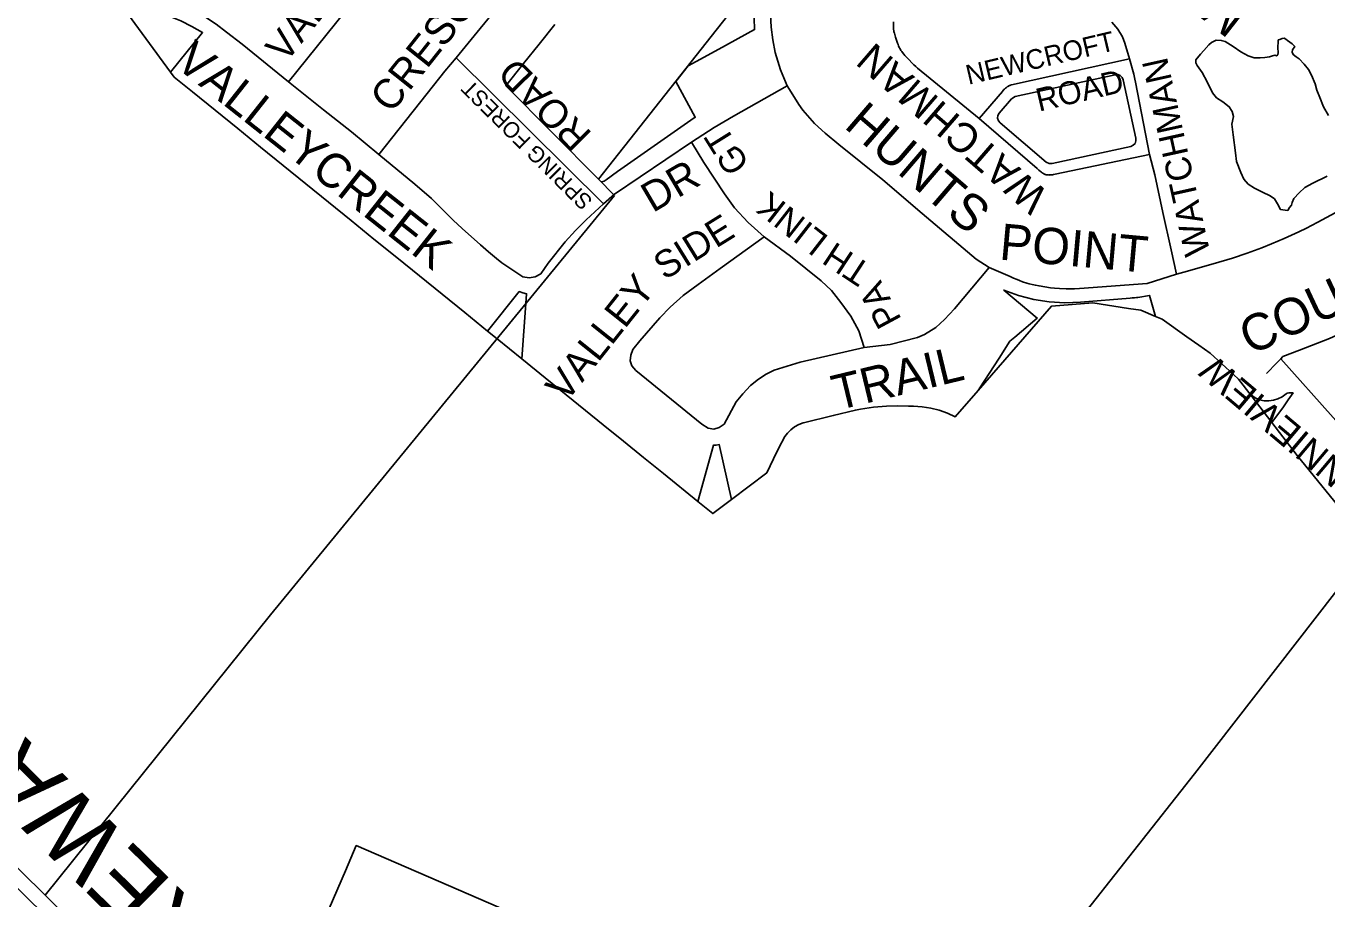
# Model space of a CAD drawing. Extents: x 586326 to 623965, y 4819854 to 4857850.
# Drawn here: x 604595 to 605546, y 4846599 to 4847236 of the extents above; entities that cross this region are included whole.
import ezdxf

# ---------------------------------------------------------------- set-up
doc = ezdxf.new("R2010")
doc.units = 0
for name, color, linetype in [('Lots_Concessions', 7, 'Continuous'), ('Major Rds and Hwys', 7, 'Continuous'), ('Major Rds Lbls', 7, 'Continuous'), ('Minor Rd Lbls', 7, 'Continuous'), ('Minor Rds', 7, 'Continuous'), ('Park Outlines', 7, 'Continuous'), ('SWM Ponds', 7, 'Continuous')]:
    doc.layers.add(name, color=color, linetype=linetype)

msp = doc.modelspace()

# ---------------------------------------------------------------- linework, layer by layer
at = {"layer": 'Lots_Concessions'}
for p, q in [((605013.66, 4847124.18), (605123.08, 4847263.11)), ((605024.75, 4847112.95), (605013.66, 4847124.18)), ((605024.75, 4847112.95), (605013.66, 4847124.18)), ((604774.13, 4846806.28), (605025.35, 4847112.45)), ((605448.93, 4846690.08), (605578.32, 4846857.06)), ((604609.45, 4846601.67), (604774.13, 4846806.28)), ((605146.1, 4846307.61), (605448.93, 4846690.08))]:
    msp.add_line(p, q, dxfattribs=at)
at = {"layer": 'Major Rds and Hwys'}
msp.add_lwpolyline([(605290.72, 4845909.82), (605274.49, 4845926.24), (605271.46, 4845929.27), (605034.58, 4846166.1), (604933.28, 4846267.38), (604926.3, 4846274.35), (604899.7, 4846300.6), (604823.33, 4846375.94), (604593.97, 4846602.22), (604442.14, 4846752), (604358.66, 4846834.35), (604084.79, 4847105.96), (604056.07, 4847134.44)], dxfattribs=at)
at = {"layer": 'Minor Rds'}
for points in [[(604909.55, 4847212.97), (604984.27, 4847304.25), (604986.69, 4847309.15), (604986.89, 4847312.19), (604986.46, 4847315.09), (604984.6, 4847317.95), (604980.86, 4847321.51), (604932.63, 4847360.48), (604929.02, 4847362.29), (604925.7, 4847362.54), (604922.62, 4847361.6), (604919.39, 4847359.6), (604787.08, 4847195.4)], [(605151.43, 4847192.34), (605146.57, 4847203.98), (605142.56, 4847216.7), (605140.85, 4847225.89), (605139.65, 4847235.31), (605139.17, 4847244.2), (605139.6, 4847259.6), (605141.44, 4847276.87)], [(604787.08, 4847195.4), (604753.26, 4847222.88), (604741.87, 4847231.61), (604734.44, 4847237.41), (604726.57, 4847242.66), (604721.09, 4847245.7)], [(605229.03, 4847239.03), (605229.09, 4847234.3), (605229.26, 4847232.03), (605229.48, 4847231.46), (605229.68, 4847230.91), (605230.57, 4847227.97), (605231.02, 4847226.5), (605231.46, 4847225.03), (605231.95, 4847223.57), (605232.36, 4847222.49), (605232.69, 4847221.69), (605233.24, 4847220.5), (605233.88, 4847219.34), (605234.51, 4847218.32), (605235.1, 4847217.46), (605235.63, 4847216.73), (605236.62, 4847215.5), (605237.39, 4847214.6), (605238.58, 4847213.29), (605239.81, 4847212.01), (605243.16, 4847208.55), (605244.01, 4847207.7), (605245.32, 4847206.47), (605245.99, 4847205.88), (605246.68, 4847205.3), (605291.55, 4847168.51)], [(605401.44, 4847212.09), (605398.06, 4847223.68), (605396.35, 4847228.19), (605392.98, 4847233.84), (605388.58, 4847238.85)], [(604853.05, 4847142.21), (604893.1, 4847192.68), (604901.46, 4847203.05), (604909.55, 4847212.97)], [(605017.17, 4847106.38), (604909.55, 4847212.97)], [(605291.55, 4847168.51), (605308.55, 4847188.4), (605308.89, 4847188.78), (605309.19, 4847189.1), (605309.73, 4847189.65), (605310.16, 4847190.05), (605310.81, 4847190.64), (605311.48, 4847191.21), (605311.69, 4847191.38), (605311.88, 4847191.52), (605312.04, 4847191.64), (605312.34, 4847191.83), (605312.57, 4847191.97), (605312.92, 4847192.17), (605313.28, 4847192.35), (605313.76, 4847192.58), (605314.12, 4847192.74), (605314.39, 4847192.85), (605314.6, 4847192.92), (605314.76, 4847192.97), (605314.99, 4847193.04), (605315.23, 4847193.1), (605401.44, 4847212.09)], [(605415.95, 4847142.31), (605405.82, 4847195.09), (605405.38, 4847197.24), (605404.48, 4847200.97), (605401.44, 4847212.09)], [(604853.05, 4847142.21), (604833.08, 4847158.72), (604823.03, 4847166.9), (604812.81, 4847174.86), (604787.08, 4847195.4)], [(605151.43, 4847192.34), (605112.1, 4847170.34), (605105.06, 4847166.17), (605098.07, 4847161.91), (605081.46, 4847151.41)], [(605298.89, 4847059.69), (605289.53, 4847065.78), (605250, 4847099.11), (605221.21, 4847123.86), (605189.18, 4847149.59), (605179.25, 4847157.87), (605171.45, 4847164.84), (605166.23, 4847170.66), (605162.79, 4847174.74), (605159.85, 4847178.78), (605155.45, 4847185.88), (605151.43, 4847192.34)], [(605291.55, 4847168.51), (605334.05, 4847131.97), (605335.2, 4847130.97), (605336.36, 4847129.99), (605337.16, 4847129.36), (605337.63, 4847129.01), (605338.2, 4847128.62), (605338.88, 4847128.2), (605339.35, 4847127.95), (605339.84, 4847127.74), (605340.17, 4847127.63), (605340.62, 4847127.51), (605341.23, 4847127.4), (605341.58, 4847127.36), (605341.98, 4847127.33), (605342.45, 4847127.31), (605342.98, 4847127.33), (605343.59, 4847127.37), (605344.3, 4847127.45), (605345.09, 4847127.57), (605346, 4847127.74), (605347.01, 4847127.95), (605415.95, 4847142.31)], [(605081.46, 4847151.41), (605025.35, 4847113.43), (605017.17, 4847106.38)], [(605134.61, 4847082.16), (605122.85, 4847092.74), (605112.8, 4847103.48), (605105.55, 4847113.69), (605090.59, 4847136.5), (605081.46, 4847151.41)], [(605017.17, 4847106.38), (605004.68, 4847094.57), (604996.77, 4847086.7), (604989.33, 4847078.46), (604976.93, 4847063.06), (604971.48, 4847055.28), (604967.4, 4847052.95), (604962.83, 4847052.25), (604958.38, 4847052.97), (604943.05, 4847063.2), (604939.03, 4847066.34), (604933.13, 4847071.22), (604927.34, 4847076.28), (604913.97, 4847088.29), (604907.36, 4847094.34), (604896.46, 4847105.36), (604891.65, 4847110.13), (604879.36, 4847120.73), (604853.05, 4847142.21)], [(605435.77, 4847055), (605431.88, 4847072.6), (605425.76, 4847099.98), (605419.83, 4847127.4), (605415.95, 4847142.31)], [(605576.48, 4847113.06), (605539.01, 4847092.95), (605534.24, 4847090.44), (605530.63, 4847088.61), (605525.18, 4847085.94), (605519.69, 4847083.35), (605514.42, 4847080.94), (605505.1, 4847076.96), (605498.04, 4847074.15), (605487.34, 4847070.22), (605476.53, 4847066.6), (605462.44, 4847062.37), (605441.19, 4847056.41), (605435.77, 4847055)], [(605207.57, 4847001.31), (605160.92, 4846990.61), (605141.86, 4846984.91), (605136.14, 4846981.85), (605130.49, 4846978.3), (605124.6, 4846973.6), (605119.01, 4846967.57), (605114.25, 4846961.76), (605105.31, 4846945.51), (605101.77, 4846942.96), (605097.94, 4846941.74), (605093.63, 4846942.46), (605089.05, 4846945.37), (605040.88, 4846984.73), (605037.83, 4846988.05), (605036.75, 4846991.77), (605037.11, 4846995.91), (605038.73, 4846999.96), (605043.8, 4847006.18), (605058.37, 4847023.13), (605066, 4847030.9), (605075.41, 4847039.26), (605086.35, 4847047.32), (605102.56, 4847059), (605134.61, 4847082.16)], [(605207.57, 4847001.31), (605203.63, 4847013.69), (605197.85, 4847024.37), (605190.62, 4847034.35), (605183.69, 4847042.94), (605176.21, 4847049.95), (605153.7, 4847068.11), (605134.61, 4847082.16)], [(605298.89, 4847059.69), (605273.62, 4847029.56), (605266.34, 4847021.82), (605259.91, 4847016.03), (605251.64, 4847010.81), (605246.62, 4847008.63), (605226.68, 4847003.63), (605207.57, 4847001.31)], [(605435.77, 4847055), (605414.28, 4847048.13), (605364.95, 4847044.52), (605361.26, 4847044.31), (605358.03, 4847044.24), (605355.21, 4847044.26), (605350.26, 4847044.46), (605346.55, 4847044.75), (605343.77, 4847045.04), (605339.6, 4847045.6), (605335.42, 4847046.3), (605332.66, 4847046.85), (605330.26, 4847047.4), (605328.18, 4847047.93), (605326.38, 4847048.45), (605323.26, 4847049.45), (605320.96, 4847050.28), (605319.26, 4847050.96), (605316.73, 4847052.06), (605314.26, 4847053.26), (605298.89, 4847059.69)], [(605617, 4847045.33), (605599.47, 4847033.3), (605594.74, 4847030.27), (605589.85, 4847027.51), (605586.52, 4847025.8), (605581.99, 4847023.66), (605575.86, 4847020.98), (605547.45, 4847007.97), (605525.58, 4846999.46), (605513.42, 4846994.75), (605511.84, 4846993.14)], [(605511.84, 4846993.14), (605508.92, 4846990.17), (605501.56, 4846982.53)], [(605598.38, 4846904.66), (605588.32, 4846907.38), (605511.84, 4846993.14)]]:
    msp.add_lwpolyline(points, dxfattribs=at)
at = {"layer": 'Park Outlines'}
for points in [[(604664.05, 4847252.61), (604664.88, 4847251.48), (604701.07, 4847202.29), (604724.47, 4847231.31), (604716.59, 4847235.8), (604708.46, 4847239.82), (604700.12, 4847243.36), (604691.58, 4847246.4), (604682.87, 4847248.94), (604674.03, 4847250.96), (604665.09, 4847252.47)], [(605306.83, 4847165.37), (605340.64, 4847136.8), (605342.66, 4847135.77), (605344.92, 4847135.74), (605402.28, 4847148.22), (605404.07, 4847149), (605405.42, 4847150.4), (605406.13, 4847152.22), (605406.1, 4847154.17), (605396.83, 4847196.75), (605396.05, 4847198.54), (605394.65, 4847199.89), (605392.83, 4847200.6), (605390.88, 4847200.57), (605317.98, 4847184.7), (605315.23, 4847183.04), (605306.24, 4847172.41), (605305.29, 4847170.7), (605305.08, 4847168.76), (605305.61, 4847166.89)], [(604960.54, 4847033.57), (604961.05, 4847040.64), (604958.33, 4847041.26), (604955.72, 4847042.25), (604932.49, 4847013.44), (604939.57, 4847007.71), (604957.64, 4846993.08)], [(605290.77, 4846969.94), (605344.32, 4847031.55), (605374.57, 4847034.04), (605400.6, 4847029.84), (605409.78, 4847028.54), (605420.44, 4847024.07), (605415.95, 4847039.43), (605407.37, 4847038), (605406.95, 4847037.95), (605406.53, 4847037.9), (605404.95, 4847037.71), (605403.36, 4847037.55), (605401.78, 4847037.41), (605365.7, 4847034.44), (605354.23, 4847034.05), (605342.78, 4847034.75), (605331.44, 4847036.55), (605320.33, 4847039.42), (605309.55, 4847043.34), (605334, 4847022.83), (605317.7, 4847009.05), (605314.07, 4847005.98), (605306.12, 4846993.68), (605292.02, 4846971.88)], [(605514.84, 4846966.97), (605513.89, 4846966.24), (605512.81, 4846965.42), (605509.78, 4846963.85), (605506.52, 4846962.84), (605503.14, 4846962.4), (605499.73, 4846962.57), (605496.41, 4846963.32), (605493.27, 4846964.65), (605490.4, 4846966.5), (605490.19, 4846966.33), (605505.28, 4846946.62), (605513.88, 4846958.09), (605517.4, 4846963.14), (605520.92, 4846968.2), (605519.7, 4846968.29), (605518.48, 4846968.38), (605517.84, 4846968.26), (605516.56, 4846968.02), (605515.7, 4846967.5)], [(605086.19, 4846889.02), (605097.14, 4846880.16), (605110.69, 4846890.39), (605101.72, 4846930.49), (605099.62, 4846930.16), (605097.5, 4846930.07)]]:
    msp.add_lwpolyline(points, close=True, dxfattribs=at)
for points in [[(605563.07, 4846874.46), (605523.84, 4846922.54), (605505.28, 4846946.62), (605490.19, 4846966.33), (605481.08, 4846978.24), (605477.42, 4846981.58), (605460.24, 4846997.31), (605452.13, 4847003.04), (605443.39, 4847009.23), (605425.28, 4847022.05), (605420.44, 4847024.07), (605409.78, 4847028.54), (605400.6, 4847029.84), (605374.57, 4847034.04), (605344.32, 4847031.55), (605290.77, 4846969.94), (605274.17, 4846950.84), (605268.4, 4846953.49), (605262.42, 4846955.61), (605256.27, 4846957.19), (605250, 4846958.21), (605243.67, 4846958.66), (605240.11, 4846958.66), (605232.03, 4846958.83), (605223.96, 4846958.59), (605214.4, 4846957.77), (605204.9, 4846956.38), (605201.24, 4846955.69), (605185.07, 4846951.76), (605163.25, 4846946.47), (605163.16, 4846946.45), (605159.89, 4846945.16), (605156.83, 4846943.43), (605154.05, 4846941.29), (605151.59, 4846938.79), (605149.74, 4846936.34), (605145.04, 4846927.62), (605141.51, 4846920.19), (605136.64, 4846909.98), (605110.69, 4846890.39), (605097.14, 4846880.16), (605086.19, 4846889.02), (605061.13, 4846909.31), (605046.45, 4846921.19), (605031.76, 4846933.08), (605017.08, 4846944.97), (604986.06, 4846970.08), (604974.65, 4846979.31), (604957.64, 4846993.08), (604939.57, 4847007.71), (604932.49, 4847013.44), (604915.91, 4847026.87), (604899.33, 4847040.3), (604882.75, 4847053.73), (604866.18, 4847067.16), (604849.6, 4847080.59), (604833.02, 4847094.02), (604816.44, 4847107.45), (604799.86, 4847120.87), (604783.29, 4847134.3), (604766.71, 4847147.73), (604750.13, 4847161.16), (604733.55, 4847174.59), (604716.97, 4847188.02), (604703.59, 4847198.86), (604701.07, 4847202.29), (604664.88, 4847251.48)], [(604981.7, 4847237.16), (604970.24, 4847222.9), (604958.78, 4847208.64), (604945.81, 4847192.5), (605013.69, 4847124.17), (605015.57, 4847122.26), (605015.93, 4847122.32), (605017.61, 4847122.86), (605019.12, 4847123.78), (605027.45, 4847129.88), (605081.06, 4847167.4), (605084.2, 4847169.52), (605069.98, 4847195.57), (605079.02, 4847207.03), (605084.91, 4847210.25), (605101.5, 4847219.3), (605127.57, 4847233.54), (605127.19, 4847241.84)], [(604174.41, 4847030.12), (604609.45, 4846601.67), (604728.9, 4846482.58)], [(604760.63, 4846462.23), (604828.73, 4846619.46), (604836.67, 4846637.81), (605111.85, 4846518.65)]]:
    msp.add_lwpolyline(points, dxfattribs=at)
at = {"layer": 'SWM Ponds'}
msp.add_lwpolyline([(605546.75, 4847170.85), (605543.2, 4847177.16), (605540.4, 4847183.83), (605538.28, 4847189.26), (605537.03, 4847194), (605534.41, 4847200.29), (605532.07, 4847204.24), (605529.07, 4847208.24), (605525.34, 4847212.21), (605523.06, 4847213.52), (605520.86, 4847215.24), (605520.19, 4847216.94), (605520.43, 4847218.75), (605522.13, 4847221.08), (605520.31, 4847222.97), (605516.83, 4847225.46), (605515.5, 4847226.44), (605514.38, 4847227.24), (605512.78, 4847226.88), (605511.21, 4847226.36), (605510.03, 4847225.89), (605509.89, 4847223.22), (605509.84, 4847221.79), (605509.81, 4847220.1), (605509.92, 4847216.87), (605509.67, 4847215.14), (605508.7, 4847214.37), (605507.55, 4847214.76), (605505.22, 4847214.02), (605503.73, 4847213.48), (605500.25, 4847213.12), (605496.89, 4847212.92), (605492.57, 4847212.97), (605488.07, 4847214.43), (605482.83, 4847217.24), (605477.17, 4847221.15), (605471.34, 4847224.68), (605468.35, 4847225.61), (605464.67, 4847225.66), (605461.27, 4847224.09), (605459.39, 4847222.35), (605455.57, 4847218.28), (605453.32, 4847215.56), (605449.86, 4847211.47), (605449.78, 4847209.23), (605450.73, 4847207.33), (605451.95, 4847205.61), (605454.55, 4847202.04), (605458.09, 4847195.42), (605462.1, 4847187.42), (605464.85, 4847183.73), (605469.53, 4847180.85), (605474.3, 4847177.12), (605476.3, 4847173.77), (605477.33, 4847170.07), (605476.03, 4847164.48), (605477.13, 4847156.55), (605478.88, 4847143.4), (605479.65, 4847137.14), (605482.61, 4847129.17), (605484.93, 4847124.3), (605488.02, 4847120.71), (605492.6, 4847117.83), (605498.53, 4847114.85), (605504.16, 4847112.1), (605507.34, 4847109.85), (605509.5, 4847106.28), (605511.64, 4847102.17), (605515.11, 4847101.54), (605516.98, 4847101.37), (605518.18, 4847103.51), (605519.62, 4847105.2), (605520.22, 4847107.33), (605521.52, 4847110.2), (605525.39, 4847114.25), (605529.41, 4847118.18), (605535.37, 4847121.3), (605545.84, 4847126.55)], dxfattribs=at)

# ---------------------------------------------------------------- texts
at = {"layer": 'Major Rds Lbls'}
msp.add_text('GOREWAY   DR', height=49.998, rotation=135.5001, dxfattribs=at).set_placement((604812.06, 4846504.06))
at = {"layer": 'Minor Rd Lbls'}
for s, height, rotation, p in [('VALLEY RIDGE', 20.6092, 51.3649, (604785.09, 4847208.47)), ('MAPLE ', 26.184, 141.93221, (605489.55, 4847246.92)), ('CRESCENT', 21.671, 51.49033, (604862.18, 4847171.52)), ('NEWCROFT', 14.341, 13.26375, (605283.81, 4847193.13)), ('VALLEYCREEK', 25.0733, 321.6144, (604703.19, 4847207.31)), ('WATCHMAN', 21.619, 139.17911, (605343.44, 4847113.74)), ('ROAD', 20.712, 134.74962, (605009.59, 4847157.5)), ('ROAD', 16.777, 13.26375, (605335.3, 4847173.52)), ('WATCHMAN', 18.693, 102.49901, (605460.43, 4847070.62)), ('SPRING FOREST', 11.533, 135.24423, (605010.03, 4847108.92)), ('HUNTS', 26.495, 319.34471, (605192.17, 4847162.36)), ('GT', 18.693, 121.92597, (605124.35, 4847134.96)), ('DR', 21.822, 30.49206, (605053.22, 4847099.43)), ('LINK', 18.693, 142.02317, (605182.48, 4847081.89)), ('SIDE', 19.837, 31.8205, (605061.85, 4847050.2)), ('POINT', 26.495, 354.8308, (605305.78, 4847065.66)), ('TH', 18.693, 146.68386, (605213.92, 4847060.81)), ('COURT', 26.667, 25.17838, (605489.79, 4846995.42)), ('VALLEY', 21.052, 51.49033, (604989.91, 4846960.65)), ('PA', 18.693, 118.28829, (605235.29, 4847021.89)), ('TRAIL', 25.632, 13.58301, (605187.75, 4846955.36)), ('BONNIEVIEW', 19.652, 139.8342, (605592.01, 4846888.35))]:
    msp.add_text(s, height=height, rotation=rotation, dxfattribs=at).set_placement(p)

doc.saveas('drawing.dxf')
